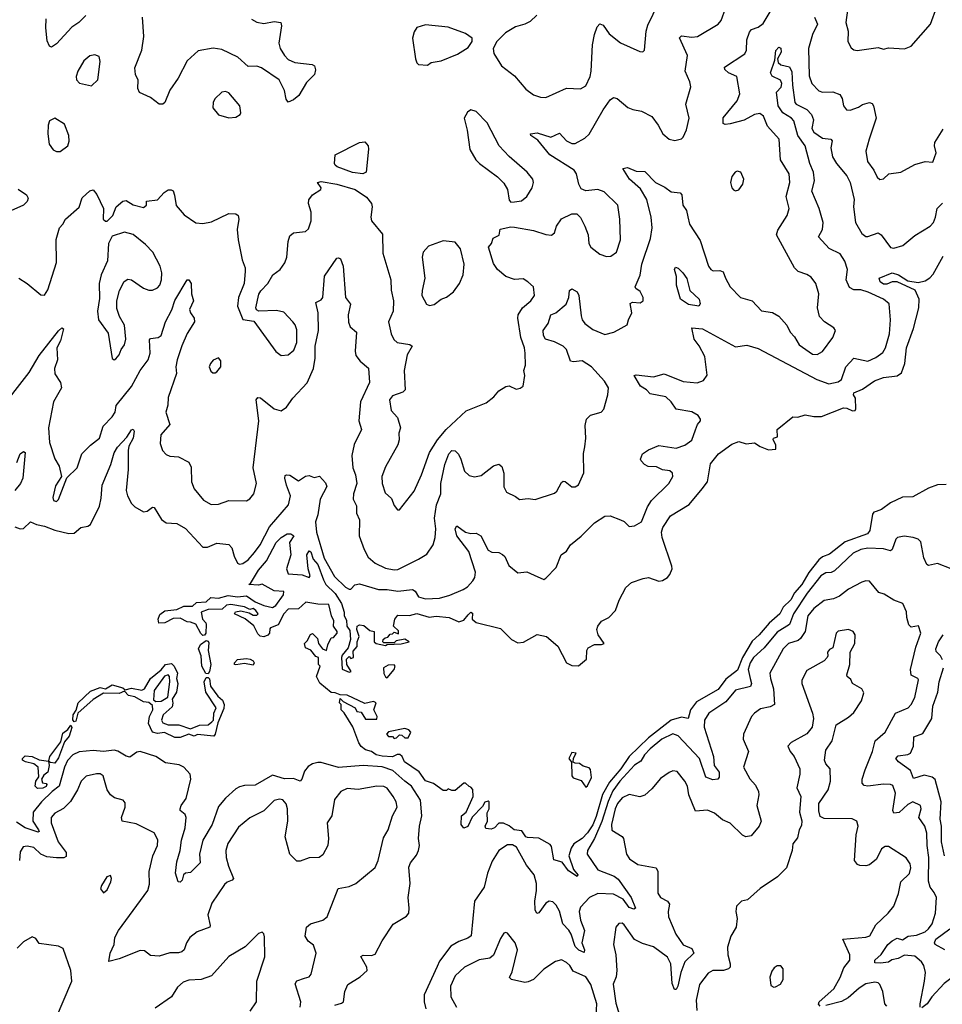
# Model space of a CAD drawing. Extents: x 1771496 to 1971148, y 471553 to 643630.
# Tile 418 of 656: x 1858573 to 1863873, y 587741 to 593401. Entities that reach past the tile are written whole.
import ezdxf

# ---------------------------------------------------------------- set-up
doc = ezdxf.new("R2010")
doc.units = 0

msp = doc.modelspace()

# ---------------------------------------------------------------- linework, layer by layer
at = {"layer": '0CON10XD'}
for points in [[(1861595, 592954.2), (1861715, 593006.7), (1861795, 593004.3), (1861825, 593021.2), (1861849.5, 593075), (1861856.5, 593105), (1861864.3, 593255.7), (1861874.4, 593315.6), (1861890.5, 593359.5), (1861905, 593376.7), (1861925, 593368.8), (1861959.3, 593319.3), (1862025, 593267.5), (1862135, 593218.8), (1862153, 593217), (1862162.5, 593225), (1862171.9, 593335), (1862180.9, 593369.1), (1862243.5, 593495)], [(1860755, 590583.3), (1860838.3, 590691.7), (1860881.5, 590785), (1860927.1, 590912.9), (1860973.9, 590986.1), (1861023.8, 591046.2), (1861138.1, 591151.9), (1861252.3, 591197.7), (1861297.7, 591232.3), (1861325, 591267.5), (1861365, 591293.3), (1861385, 591296.2), (1861425, 591276.7), (1861448, 591282), (1861466, 591294), (1861474.2, 591355), (1861470, 591385), (1861478, 591415), (1861476.4, 591485), (1861472.5, 591515), (1861451.2, 591575), (1861434, 591686), (1861437.3, 591705), (1861461.8, 591745), (1861510, 591785), (1861531.1, 591815), (1861525.5, 591865), (1861492.5, 591895), (1861465, 591911.1), (1861415, 591906.9), (1861365, 591925.6), (1861317.5, 591965), (1861295, 592000), (1861266, 592094), (1861283.3, 592115), (1861292.5, 592145), (1861328.3, 592161.7), (1861333.6, 592196.4), (1861395, 592210), (1861415, 592208), (1861525, 592188.8), (1861595, 592166.2), (1861628.2, 592161.8), (1861644.5, 592175), (1861656.9, 592215), (1861685, 592257.1), (1861745, 592284.4), (1861774.3, 592284.3), (1861794.4, 592264.4), (1861820.6, 592215), (1861839.4, 592165), (1861843.3, 592115), (1861855, 592094), (1861905, 592052.9), (1861945, 592039.5), (1861969.3, 592040.7), (1862001.9, 592065), (1862024.4, 592135), (1862021.4, 592255), (1862010, 592335), (1861931.7, 592411.7), (1861895, 592424), (1861825, 592416.7), (1861799.5, 592429.5), (1861785.6, 592455.6), (1861771.5, 592515), (1861757.9, 592535), (1861618.7, 592625), (1861548.8, 592708.8), (1861509.2, 592735), (1861506.7, 592745), (1861545, 592749.6), (1861625, 592725.4), (1861675, 592748.1), (1861715, 592703.6), (1861745, 592689.5), (1861765, 592689.5), (1861819.4, 592720.6), (1861845, 592742.5), (1861925, 592883.3), (1861965, 592940.8), (1861985, 592954), (1862005, 592948), (1862066.4, 592896.4), (1862095, 592884), (1862145, 592874.2), (1862205, 592844.2), (1862241.4, 592795), (1862268, 592745), (1862305, 592713.8), (1862336.2, 592706.2), (1862374.4, 592715.6), (1862385, 592726.2), (1862403, 592767), (1862419.5, 592835), (1862400.6, 592915), (1862428.5, 593015), (1862422.8, 593042.8), (1862396.4, 593105), (1862410, 593195), (1862363.6, 593296.4), (1862375, 593308.1), (1862435, 593299.5), (1862466.2, 593303.8), (1862585.8, 593374.2), (1862603, 593397), (1862627.5, 593465)], [(1862011.7, 591618.3), (1862063.8, 591646.2), (1862070, 591675), (1862089.2, 591715), (1862080.2, 591769.8), (1862093.6, 591776.4), (1862137.1, 591772.9), (1862155.7, 591785), (1862155.5, 591805), (1862137.6, 591837.6), (1862112, 591855), (1862108.8, 591865), (1862138.2, 591931.8), (1862147.3, 591995), (1862197.7, 592142.3), (1862206.4, 592205), (1862201.6, 592265), (1862176.5, 592366.5), (1862139.2, 592429.2), (1862076.2, 592485), (1862037.5, 592545), (1862065, 592551.1), (1862115, 592530.5), (1862165, 592529.2), (1862225.3, 592465.3), (1862279, 592439), (1862315, 592411.9), (1862368, 592405), (1862376.9, 592395), (1862382.2, 592335), (1862403.6, 592303.6), (1862412.3, 592267.7), (1862420.6, 592225), (1862482, 592132), (1862530, 591985), (1862542.9, 591965), (1862557.3, 591957.3), (1862595, 591958.9), (1862615, 591952.2), (1862627.1, 591915), (1862655.4, 591865.4), (1862714, 591805), (1862781.2, 591785), (1862835, 591728), (1862897, 591717), (1862935, 591696.2), (1862980, 591645), (1863000, 591605), (1863025, 591577.5), (1863051.8, 591531.8), (1863128.3, 591478.3), (1863155, 591475.6), (1863186, 591494), (1863244.3, 591575), (1863260, 591615), (1863250.6, 591630.6), (1863195.7, 591665), (1863167.8, 591695), (1863155.6, 591745), (1863164.5, 591825), (1863146.7, 591885), (1863120.4, 591920.4), (1863095, 591935.8), (1863045, 591953.3), (1863025, 591973.8), (1862920, 592165), (1862928.1, 592191.9), (1862981.9, 592275), (1862994.5, 592315.5), (1862977.3, 592385), (1862996.8, 592465), (1862994.5, 592515), (1862944.4, 592595), (1862936.9, 592715), (1862869.7, 592789.7), (1862846.7, 592846.7), (1862825, 592862.2), (1862795, 592856.4), (1862736, 592824), (1862655, 592801.5), (1862625, 592798), (1862613.8, 592805), (1862615, 592836.2), (1862695, 592934.4), (1862710.5, 592975), (1862692.9, 593075), (1862644.5, 593095), (1862624.6, 593115), (1862622.6, 593127.4), (1862738.1, 593205), (1862748.5, 593225), (1862750.8, 593285), (1862765, 593330), (1862776.4, 593343.6), (1862815, 593358.1), (1862845, 593378.1), (1862890.8, 593455)], [(1863328.5, 593455), (1863320, 593385), (1863333.3, 593335), (1863330.8, 593275), (1863349.1, 593239.1), (1863365, 593227.5), (1863385, 593223.1), (1863505, 593240.6), (1863535, 593232), (1863565, 593238.6), (1863657, 593233), (1863695, 593248), (1863805.4, 593374.6), (1863841.3, 593475)], [(1858952.9, 593425), (1858912.5, 593385), (1858872.6, 593357.4), (1858785, 593262), (1858755, 593243.8), (1858745, 593248.8), (1858730.2, 593280.2), (1858723.1, 593353.1), (1858725.4, 593405)], [(1859904.7, 593404.7), (1859935, 593386.4), (1859975, 593378.6), (1860035, 593390), (1860073.8, 593385), (1860077.5, 593365), (1860060.9, 593265), (1860068.5, 593235), (1860095, 593194.4), (1860115, 593172.1), (1860153.3, 593155), (1860253.9, 593143.9), (1860266.2, 593135), (1860272.3, 593112.3), (1860267.1, 593085), (1860221.1, 593038.9), (1860175.7, 592965), (1860145, 592940), (1860115, 592926.7), (1860104.4, 592944.4), (1860094.3, 592994.3), (1860063.3, 593055), (1859962, 593125), (1859935, 593134.5), (1859885, 593130.9), (1859826.1, 593186.1), (1859735, 593228.9), (1859685, 593236.2), (1859598.3, 593221.7), (1859535.8, 593165), (1859484.2, 593065), (1859434.5, 592995.5), (1859406, 592925), (1859395, 592916.2), (1859375, 592916.2), (1859325, 592954), (1859261.7, 592981.7), (1859251.2, 593005), (1859253.6, 593053.6), (1859238, 593085), (1859234.2, 593125), (1859274.4, 593225.6), (1859286.4, 593305), (1859277.5, 593415)], [(1861543.8, 593426.2), (1861505, 593390.8), (1861475, 593374.3), (1861421.1, 593358.9), (1861363.8, 593326.2), (1861314, 593275), (1861293.3, 593235), (1861296.4, 593206.4), (1861341.2, 593135), (1861415, 593077.5), (1861480.9, 593000.9), (1861525, 592969.4), (1861565, 592955.8), (1861595, 592954.2)], [(1863138.5, 593415), (1863157.3, 593375), (1863126.8, 593315), (1863104.6, 593235.4), (1863108, 593078), (1863124.4, 593035), (1863165, 592992.5), (1863185, 592984.2), (1863245, 592987.1), (1863285, 592970), (1863297.3, 592947.3), (1863305.7, 592905), (1863322.5, 592882.5), (1863345, 592880), (1863392.7, 592897.3), (1863415, 592912.5), (1863455, 592924), (1863470, 592920), (1863478.6, 592905), (1863493.3, 592835), (1863453.5, 592715), (1863434.5, 592645), (1863443.1, 592585), (1863480.8, 592535), (1863500, 592495), (1863515, 592481.9), (1863535, 592485.7), (1863566.2, 592515), (1863635, 592524.2), (1863715, 592568.2), (1863775, 592585.7), (1863818.8, 592581.2), (1863838, 592635), (1863829.2, 592675), (1863831.4, 592695), (1863877.6, 592772.4)], [(1860915, 593138.8), (1860937.5, 593155), (1860995, 593164.6), (1861088.2, 593201.8), (1861148.7, 593241.3), (1861172.9, 593275), (1861172.5, 593295), (1861135, 593322.2), (1861035, 593357.8), (1860905, 593371.4), (1860855, 593356), (1860838.3, 593331.7), (1860830, 593295), (1860847.5, 593175), (1860855, 593153.3), (1860865, 593143.8), (1860915, 593138.8)], [(1858545, 590485.4), (1858575, 590473.9), (1858595, 590476.5), (1858635, 590514.6), (1858668.7, 590498.7), (1858715, 590489.5), (1858775, 590466.9), (1858855, 590447.1), (1858885, 590450), (1858925, 590482.9), (1858965, 590490), (1858979.8, 590500.2), (1859030.6, 590605), (1859040.2, 590649.8), (1859046.3, 590725), (1859096.2, 590845), (1859115, 590911.4), (1859135, 590943.1), (1859188.5, 591001.5), (1859215, 591043.3), (1859225, 591047.5), (1859231.2, 591035), (1859225.5, 590995), (1859200.6, 590949.4), (1859195.4, 590925), (1859195.3, 590815), (1859185.4, 590695), (1859192.9, 590665), (1859215, 590620.6), (1859235, 590601.4), (1859285, 590571.2), (1859305, 590576), (1859335, 590598.8), (1859345, 590596.7), (1859387.6, 590527.6), (1859415, 590508), (1859475, 590504.4), (1859525, 590475.6), (1859625, 590368.1), (1859651.7, 590368.3), (1859705, 590391.9), (1859775, 590384.2), (1859792.5, 590365), (1859805, 590316.7), (1859825, 590276.2), (1859835, 590270.6), (1859855, 590274.5), (1859885, 590297.1), (1859922.1, 590337.9), (1859955, 590382.3), (1860009, 590485), (1860116.9, 590613.1), (1860129.2, 590665), (1860106.5, 590725), (1860096.2, 590765), (1860098.9, 590781.1), (1860105, 590785.5), (1860125, 590782.1), (1860175, 590750), (1860215, 590777.8), (1860235, 590780), (1860265, 590770), (1860295, 590777.5), (1860329.2, 590739.2), (1860336.9, 590716.9), (1860298.5, 590645), (1860285.5, 590555), (1860272.2, 590515), (1860278.5, 590455), (1860321.5, 590305), (1860381.3, 590201.3), (1860445, 590138.8), (1860465, 590126.9), (1860475, 590127.5), (1860497.9, 590152.1), (1860525, 590158.9), (1860635, 590125.2), (1860685, 590124.8), (1860745, 590115.2), (1860828.8, 590125), (1860845, 590115.5), (1860865, 590083.6), (1860905, 590071.6), (1860985.4, 590075.4), (1861045, 590092.7), (1861121.1, 590125), (1861145, 590140.9), (1861176.2, 590175), (1861186.9, 590195), (1861191.6, 590225), (1861152.8, 590345), (1861083.6, 590435), (1861073.8, 590475), (1861085, 590490.8), (1861134.3, 590454.3), (1861165, 590447.3), (1861195, 590450.4), (1861222.9, 590435), (1861265, 590352.5), (1861285, 590340.9), (1861325, 590337.5), (1861347.6, 590327.6), (1861359.5, 590315), (1861383.6, 590263.6), (1861435, 590222), (1861486.7, 590226.7), (1861528.8, 590208.8), (1861585, 590183.3), (1861595, 590190), (1861655, 590252.5), (1861684.3, 590325.7), (1861714.4, 590345.6), (1861737.4, 590382.6), (1861797.8, 590432.2), (1861875, 590508), (1861935, 590547.5), (1861965, 590550), (1862025, 590525.8), (1862045, 590515.7), (1862075, 590487.1), (1862105, 590490.8), (1862145, 590514), (1862179.7, 590600.2), (1862202.5, 590637.5), (1862303.1, 590735), (1862326.1, 590776.1), (1862323.3, 590795), (1862307.3, 590807.3), (1862265, 590812.9), (1862230.9, 590830.9), (1862183, 590833), (1862162.5, 590845), (1862142.5, 590865), (1862140, 590875), (1862151.2, 590905), (1862185, 590928), (1862245, 590953.8), (1862345, 590937.8), (1862395, 590956.2), (1862435.3, 590984.7), (1862455, 591042.5), (1862466.3, 591073.6), (1862484.4, 591095), (1862484.4, 591105), (1862470.6, 591125), (1862435, 591147.8), (1862345, 591161.4), (1862315.4, 591205), (1862285, 591232.7), (1862195, 591250), (1862173.4, 591273.4), (1862140, 591295), (1862103.6, 591356.4), (1862115, 591360), (1862215, 591347.3), (1862275, 591364.4), (1862385, 591320.4), (1862465, 591314.5), (1862502.3, 591327.7), (1862523, 591357), (1862509.3, 591465), (1862476.9, 591526.9), (1862447.7, 591565), (1862435, 591629.2), (1862495, 591623), (1862685, 591520), (1862750.6, 591530.6), (1862815, 591510), (1863153, 591333), (1863221.6, 591308.4), (1863275, 591320), (1863295, 591333.5), (1863320, 591405), (1863364.7, 591455.3), (1863445, 591437.5), (1863491.2, 591458.8), (1863532.4, 591487.6), (1863547.5, 591515), (1863570, 591595), (1863576.2, 591675), (1863567.3, 591767.3), (1863535.8, 591795), (1863447.5, 591835), (1863405, 591848.4), (1863365, 591847.2), (1863340.9, 591860.9), (1863322, 591905), (1863328.9, 591965), (1863313.6, 592013.6), (1863287.5, 592055), (1863223.8, 592085), (1863161.9, 592151.9), (1863184.7, 592195), (1863189.7, 592235), (1863166.6, 592315), (1863123.2, 592415), (1863139.3, 592475), (1863134.3, 592525), (1863112, 592575), (1863085.3, 592675), (1863043.9, 592735), (1863019.9, 592819.9), (1863007.8, 592835), (1862957.8, 592865), (1862930.5, 592905), (1862921.4, 592985), (1862947.8, 593012.2), (1862950.8, 593035), (1862944, 593054), (1862895.4, 593075.4), (1862886.4, 593095), (1862910.9, 593169.1), (1862916.3, 593223.7), (1862935, 593243.3), (1862945, 593237.5), (1862948.1, 593215), (1862927.1, 593175), (1862930, 593155), (1862945, 593141.9), (1862995, 593130.4), (1863009.6, 593100.4), (1863011.9, 593025), (1863025.4, 592925), (1863034.8, 592914.8), (1863095, 592884.4), (1863122.8, 592855), (1863132.9, 592825), (1863123.8, 592775), (1863134.4, 592755), (1863185, 592719.2), (1863233.9, 592713.9), (1863241.2, 592705), (1863233.5, 592665), (1863243.2, 592613.2), (1863265.4, 592575), (1863324.1, 592504.1), (1863343.4, 592465), (1863366.5, 592366.5), (1863364.1, 592325), (1863373.9, 592235), (1863411.7, 592171.7), (1863435, 592155.6), (1863445, 592155.6), (1863505, 592175.6), (1863521.4, 592165), (1863575, 592092), (1863595, 592087.5), (1863647, 592103), (1863715, 592160.8), (1863804.2, 592215), (1863821.9, 592235), (1863834.6, 592265.4), (1863843.1, 592315), (1863875, 592346.5)], [(1858985, 593021.2), (1859021.2, 593055), (1859035, 593160), (1859028.8, 593188.8), (1859005, 593199.4), (1858975, 593193.1), (1858940.8, 593165), (1858907.5, 593105), (1858898, 593075), (1858900, 593055), (1858915.9, 593035.9), (1858985, 593021.2)], [(1859775, 592835.8), (1859815, 592841.4), (1859838.8, 592855), (1859844.1, 592865.9), (1859837.1, 592905), (1859775, 592980.8), (1859755, 592988), (1859735, 592984), (1859694.4, 592945.6), (1859683.9, 592923.9), (1859682, 592895), (1859715, 592854.3), (1859775, 592835.8)], [(1861395, 592352), (1861415, 592354), (1861455, 592358.8), (1861485.6, 592384.4), (1861517.5, 592435), (1861524.2, 592465), (1861520, 592485), (1861488.8, 592525), (1861385, 592614.2), (1861326.9, 592675), (1861258.6, 592808.6), (1861195, 592873.3), (1861165, 592882.5), (1861145, 592870), (1861126.7, 592835), (1861143.3, 592765), (1861158.8, 592655), (1861194.4, 592595), (1861214.2, 592575), (1861317.1, 592497.1), (1861355, 592461.2), (1861375.6, 592425), (1861385, 592363.3), (1861395, 592352)], [(1858805, 592642.5), (1858849.2, 592675), (1858856.8, 592703.2), (1858855.6, 592735), (1858830.3, 592800.3), (1858775, 592834.2), (1858745, 592818.8), (1858735.7, 592795), (1858734.4, 592745), (1858742.9, 592685), (1858765, 592652), (1858785, 592642.9), (1858805, 592642.5)], [(1860545, 592514.3), (1860485, 592522.6), (1860396.9, 592555), (1860384.4, 592565), (1860381.9, 592575), (1860385.8, 592624.2), (1860525, 592695.6), (1860555, 592698.8), (1860574, 592675), (1860576.8, 592656.8), (1860562.9, 592525), (1860545, 592514.3)], [(1862685, 592418), (1862705, 592422), (1862726.9, 592455), (1862732.9, 592485), (1862715, 592523.8), (1862695, 592530), (1862683.8, 592525), (1862665, 592500), (1862657.5, 592465), (1862664.2, 592435), (1862673.4, 592423.4), (1862685, 592418)], [(1858565, 592426), (1858611.2, 592395), (1858621.2, 592375), (1858616.2, 592355), (1858595, 592334), (1858505, 592294.3)], [(1858567.5, 591915), (1858615, 591884), (1858695, 591820), (1858715, 591816.7), (1858735, 591847.5), (1858783.6, 592005), (1858783.2, 592136.8), (1858800.8, 592205), (1858820, 592225), (1858836, 592255), (1858915, 592323.3), (1858932.7, 592377.3), (1858975, 592416.7), (1858995, 592422.5), (1859015.7, 592395.7), (1859054, 592315), (1859053.3, 592255), (1859065, 592243.3), (1859075, 592242.5), (1859107.5, 592275), (1859127.5, 592325), (1859165, 592358), (1859185, 592361.2), (1859225, 592336.7), (1859285, 592322), (1859301.2, 592335), (1859302, 592358), (1859363.8, 592366.2), (1859402.4, 592407.6), (1859425, 592422), (1859443.6, 592423.6), (1859455, 592417.5), (1859462, 592392), (1859472.7, 592332.7), (1859518.3, 592278.3), (1859585, 592233.3), (1859625, 592230), (1859675, 592238), (1859775, 592287.5), (1859815, 592285.8), (1859828.8, 592275), (1859832.5, 592255), (1859822.5, 592195), (1859827.5, 592135), (1859850.3, 592020.3), (1859868, 591975), (1859868, 591955), (1859862, 591885), (1859830.8, 591805), (1859824.2, 591755), (1859855, 591677.5), (1859917.7, 591667.7), (1860045, 591494), (1860075, 591471.4), (1860115.5, 591474.5), (1860148.6, 591501.4), (1860164.5, 591545), (1860165, 591617.5), (1860156.2, 591646.2), (1860142.9, 591665), (1860089.8, 591719.8), (1860048.9, 591728.9), (1859946.4, 591726.4), (1859933.6, 591733.6), (1859930, 591745), (1859947.3, 591822.7), (1859957.9, 591842.1), (1859998, 591885), (1860028, 591935), (1860068.6, 591965), (1860096.6, 592003.4), (1860107.9, 592035), (1860114.5, 592125), (1860125, 592158), (1860145, 592175.7), (1860215, 592183.8), (1860231.2, 592198.8), (1860247.8, 592245), (1860246.7, 592295), (1860231.9, 592345), (1860234.4, 592365), (1860254.2, 592395), (1860302.5, 592425), (1860304.3, 592435), (1860284.2, 592465), (1860305, 592471.2), (1860395.3, 592454.7), (1860500, 592425), (1860565, 592380.6), (1860594.2, 592345), (1860598.6, 592325), (1860590.6, 592265), (1860594.3, 592245), (1860658.2, 592168.2), (1860658.5, 592058.5), (1860705.4, 591905), (1860706.8, 591846.8)], [(1859115, 591446.7), (1859125, 591451.2), (1859145, 591473.8), (1859155.4, 591504.6), (1859175, 591531.2), (1859182.5, 591565), (1859175.7, 591645), (1859145.7, 591695.7), (1859131.2, 591741.2), (1859130.8, 591785), (1859146.5, 591845), (1859173.9, 591896.1), (1859195, 591910), (1859215, 591905.7), (1859285, 591857.5), (1859315, 591845.8), (1859335, 591845.8), (1859365, 591859.2), (1859377.8, 591875), (1859388.5, 591905), (1859389.4, 591945), (1859380.6, 591985), (1859337.3, 592065), (1859295, 592108.9), (1859225, 592165.6), (1859175, 592178.8), (1859104.2, 592155.8), (1859082.5, 592115), (1859077.5, 592015), (1859041.1, 591935), (1859029.4, 591885), (1859032.3, 591797.7), (1859020.6, 591725), (1859026, 591676), (1859080.7, 591599.3), (1859104.2, 591454.2), (1859115, 591446.7)], [(1860927.7, 591757.7), (1860955, 591762.9), (1860995, 591794.4), (1861025, 591805.8), (1861065, 591836.2), (1861099.2, 591885), (1861120, 591935), (1861126.2, 591995), (1861106.1, 592083.9), (1861075, 592121.2), (1861005, 592128.8), (1860921.7, 592098.3), (1860890.8, 592065), (1860885.8, 592035), (1860901.4, 591915), (1860884.3, 591845), (1860882.9, 591815), (1860910, 591765), (1860927.7, 591757.7)], [(1858445, 591141.2), (1858627.2, 591372.8), (1858685, 591470.8), (1858795, 591612.9), (1858815, 591628.8), (1858823.8, 591623.8), (1858807.1, 591555), (1858785.3, 591514.7), (1858790, 591445), (1858772.7, 591395), (1858775.6, 591365), (1858808.1, 591315), (1858813.5, 591285), (1858766.5, 591203.5), (1858738.4, 591055), (1858745, 590970), (1858775, 590877.5), (1858800, 590835), (1858812.5, 590775), (1858778.3, 590721.7), (1858764.2, 590655), (1858767.7, 590637.7), (1858785, 590632), (1858796.2, 590643.8), (1858843.3, 590766.7), (1858903.8, 590825), (1858930, 590905), (1858979.2, 590955), (1859032, 590995), (1859052.7, 591065), (1859105, 591117.5), (1859120.5, 591145), (1859127.5, 591182.5), (1859215, 591292.1), (1859265.8, 591385), (1859310.9, 591445), (1859322.5, 591485), (1859318.7, 591561.3), (1859325, 591567.8), (1859368, 591575), (1859385, 591585.7), (1859411.1, 591665), (1859447.3, 591732.7), (1859465, 591786.7), (1859535, 591906.2), (1859545, 591906.2), (1859558.6, 591885), (1859559.6, 591825), (1859570.5, 591785), (1859549.1, 591735), (1859554.5, 591715), (1859574.4, 591685), (1859578.1, 591665), (1859535, 591597.1), (1859505, 591526.9), (1859477.3, 591445), (1859470.7, 591405), (1859472.9, 591367.1), (1859425, 591228.8), (1859424.6, 591185), (1859412, 591145), (1859435.4, 591075), (1859384.3, 591015), (1859379.2, 590965), (1859394, 590925), (1859415, 590902), (1859435, 590892.5), (1859485, 590888), (1859545, 590858), (1859558.3, 590828.3), (1859559.4, 590745), (1859574.3, 590705), (1859629.2, 590639.2), (1859673.8, 590613.8), (1859715, 590615.5), (1859775, 590637.8), (1859875, 590636), (1859895, 590646), (1859918.1, 590675), (1859932.9, 590735), (1859913.8, 590825), (1859945.9, 591095.9), (1859930.8, 591215), (1859940.5, 591229.5), (1859956.8, 591226.8), (1860035, 591163.8), (1860075, 591153.3), (1860105, 591173.3), (1860142.5, 591225), (1860225, 591313.1), (1860260.8, 591395), (1860269.8, 591455), (1860270.6, 591525), (1860290, 591615), (1860286.8, 591716.8), (1860274.4, 591775.6), (1860305, 591790), (1860314.4, 591805), (1860323.8, 591926.2), (1860395, 592030), (1860405, 592032.5), (1860416.1, 592026.1), (1860430.6, 591985), (1860443.9, 591805), (1860472.5, 591765), (1860460.5, 591705), (1860462, 591662), (1860470.8, 591635), (1860508.6, 591605), (1860500.6, 591495), (1860505, 591470), (1860528.7, 591438.7), (1860577.1, 591397.1), (1860581.9, 591315), (1860530, 591205), (1860521.2, 591095), (1860537.5, 591045), (1860495, 590960), (1860480.4, 590895), (1860486.1, 590825), (1860501.9, 590785), (1860509.7, 590735), (1860490.5, 590675), (1860489.4, 590645), (1860507.2, 590607.2), (1860508.6, 590565), (1860525.5, 590525.5), (1860522.7, 590435), (1860551.2, 590355), (1860575, 590312.2), (1860615, 590277.1), (1860675, 590249.2), (1860725, 590239.2), (1860745, 590240.8), (1860865, 590299.5), (1860911.5, 590328.5), (1860947.7, 590382.3), (1860960, 590425), (1860963.9, 590475), (1860956.9, 590535), (1860967, 590613), (1860993.2, 590675), (1860992.4, 590735), (1861015.3, 590845), (1861038.2, 590905), (1861055, 590924.4), (1861075, 590922.5), (1861093, 590903), (1861107.8, 590875), (1861128.1, 590805), (1861155, 590780.6), (1861185, 590773.3), (1861225, 590781.2), (1861295, 590835.6), (1861325, 590845.8), (1861342.4, 590832.4), (1861354.4, 590795), (1861354.4, 590715), (1861368.8, 590685), (1861421.2, 590661.2), (1861445, 590643.3), (1861495, 590649.2), (1861535, 590642.9), (1861645, 590679.2), (1861658.9, 590691.1), (1861685, 590740.8), (1861695, 590749.2), (1861707.2, 590747.2), (1861745, 590716.2), (1861765, 590716.2), (1861782.7, 590727.3), (1861814.5, 590795.5), (1861812.2, 590907.8), (1861819.2, 590945), (1861824.6, 590995), (1861821.4, 591068.6), (1861830, 591105), (1861851.8, 591128.2), (1861913.3, 591145), (1861928.7, 591161.3), (1861951.9, 591245), (1861955.6, 591285), (1861933.5, 591323.5), (1861858.2, 591405), (1861805, 591440.4), (1861754.3, 591434.3), (1861737.8, 591437.8), (1861714.6, 591504.6), (1861695.6, 591525), (1861645, 591549.2), (1861593.8, 591563.8), (1861582.5, 591585), (1861581.1, 591615), (1861610, 591655), (1861625, 591704), (1861653.8, 591715), (1861713.1, 591765), (1861728.6, 591805), (1861731.2, 591845), (1861745, 591853.8), (1861775, 591835.8), (1861785, 591816.2), (1861798, 591698), (1861805.3, 591675.3), (1861820.5, 591655), (1861865, 591620.4), (1861935, 591590.5), (1861985.5, 591604.5), (1862011.7, 591618.3)], [(1863895, 590730), (1863845, 590726.7), (1863795, 590708.8), (1863705, 590657.5), (1863645, 590655.8), (1863575, 590622.9), (1863525, 590584.7), (1863493.4, 590573.4), (1863480.4, 590569.6), (1863472.2, 590557.8), (1863456.9, 590465), (1863444.3, 590445), (1863315, 590400), (1863225, 590328.8), (1863185, 590313.5), (1863163.2, 590296.8), (1863106.6, 590223.4), (1863066.2, 590155), (1863024.2, 590105.8), (1863003.8, 590066.2), (1862958.3, 590025), (1862939.1, 589985), (1862877.8, 589932.2), (1862822.2, 589865), (1862780.5, 589829.5), (1862725.1, 589735), (1862697.5, 589662.5), (1862630.5, 589609.5), (1862585, 589551.5), (1862460.3, 589479.7), (1862427.4, 589435), (1862420, 589405), (1862413.3, 589385), (1862375, 589391.1), (1862315, 589374.8), (1862185, 589272.7), (1862073.8, 589166.2), (1862026.5, 589095), (1861962.3, 589017.7), (1861921.9, 588948.1), (1861885, 588821.1), (1861865, 588773.2), (1861835, 588726.4), (1861805.3, 588695), (1861756.2, 588663.8), (1861740.5, 588639.5), (1861728.2, 588595), (1861755.4, 588515.4), (1861780, 588485), (1861775, 588476.7), (1861725, 588508.1), (1861689.2, 588559.1), (1861641.5, 588571.5), (1861627.6, 588647.6), (1861619.8, 588659.8), (1861555, 588696.2), (1861490.5, 588700.5), (1861480, 588705), (1861458.3, 588738.3), (1861413.3, 588745), (1861385, 588767.5), (1861351.7, 588781.7), (1861325, 588782.5), (1861300, 588755), (1861281.7, 588748.3), (1861251.7, 588751.7), (1861247.5, 588765), (1861260, 588795), (1861258.3, 588841.7), (1861270, 588865), (1861270, 588905), (1861265, 588910), (1861245, 588902.5), (1861231.8, 588878.2), (1861173.1, 588816.9), (1861147, 588763), (1861124.6, 588754.6), (1861110, 588775), (1861112, 588825), (1861137.5, 588845), (1861177.5, 588935), (1861176.4, 588976.4), (1861165, 588990), (1861155, 588992.5), (1861135, 589012.5), (1861125, 589012.5), (1861075, 588970), (1861055, 588970), (1861035, 588980), (1861025, 588970), (1861005, 588970), (1860951.2, 589011.2), (1860905, 589026.7), (1860868, 589078), (1860783.8, 589135), (1860770, 589165), (1860756.4, 589176.4), (1860741.9, 589178.1), (1860715.5, 589164.5), (1860655, 589167.1), (1860620, 589175), (1860595, 589193.8), (1860560, 589205), (1860535, 589223.8), (1860522, 589245), (1860485.9, 589335.9), (1860436.1, 589416.1), (1860420, 589435), (1860420, 589465), (1860410, 589475), (1860415, 589500), (1860431.7, 589481.7), (1860500, 589445), (1860510, 589425), (1860535, 589420), (1860560.3, 589380.3), (1860625, 589380), (1860627.5, 589395), (1860607.5, 589435), (1860621.2, 589475), (1860605, 589482.5), (1860555, 589470), (1860455, 589517.5), (1860415, 589520), (1860385, 589532.5), (1860363, 589533), (1860297, 589587), (1860277.5, 589625), (1860300, 589685), (1860290, 589695), (1860290, 589735), (1860275, 589740), (1860245, 589776.7), (1860215, 589790), (1860210, 589815), (1860225, 589830), (1860243.9, 589866.1), (1860255, 589872.5), (1860283.3, 589845), (1860290, 589815), (1860312.5, 589785), (1860336.2, 589775), (1860343, 589807), (1860363, 589847), (1860375, 589850), (1860396, 589875), (1860396, 589885), (1860375.7, 589915.7), (1860376.9, 589945), (1860363.5, 589973.5), (1860349.5, 590039.5), (1860285, 590041.2), (1860217.3, 590052.7), (1860175, 590014.3), (1860115, 590012.5), (1860090.4, 589985), (1860057.6, 589922.4), (1860014.3, 589905.7), (1860010.8, 589899.2), (1860008.6, 589875), (1859997.7, 589862.3), (1859975, 589853.1), (1859955, 589856.9), (1859940.4, 589870.4), (1859917.3, 589917.3), (1859867.8, 589957.8), (1859807.5, 589985), (1859812.3, 589997.7), (1859843.9, 590003.9), (1859891.7, 589991.7), (1859915, 589977.5), (1859935, 589977.5), (1859942.5, 589985), (1859928.8, 590005), (1859915, 590016), (1859895, 590010), (1859865, 590025.3), (1859785, 590039.1), (1859761.2, 590035), (1859736.4, 590013.6), (1859655, 590011.2), (1859616.2, 589995), (1859622.9, 589955), (1859642.7, 589935), (1859644.6, 589925), (1859642.1, 589875), (1859635, 589863.3), (1859625, 589862.2), (1859613.3, 589873.3), (1859585, 589925.6), (1859555, 589938.6), (1859535, 589939.2), (1859495, 589961.4), (1859455, 589959.2), (1859406.4, 589933.6), (1859371.7, 589931.7), (1859369.2, 589955), (1859378.7, 589981.3), (1859406.3, 590003.7), (1859475, 590010), (1859515, 590030.5), (1859565, 590030), (1859588.2, 590051.8), (1859643.3, 590055), (1859671.1, 590078.9), (1859715.9, 590075.9), (1859770.4, 590090.4), (1859825, 590084.4), (1859875, 590089.1), (1859925, 590054.4), (1859975, 590033.6), (1860025, 590021.9), (1860045, 590034.4), (1860088.1, 590095), (1860090, 590115), (1860035, 590118.1), (1859965, 590156.2), (1859945, 590151.2), (1859890, 590155), (1859899.3, 590160.7), (1859945, 590236.9), (1859990.3, 590289.7), (1860045.5, 590395), (1860075.7, 590425), (1860110, 590445), (1860130, 590445), (1860147.5, 590435), (1860123.3, 590395), (1860130, 590325), (1860105.7, 590245), (1860115.7, 590215.7), (1860195, 590210.6), (1860236.7, 590195), (1860242, 590205), (1860230, 590245), (1860223.3, 590325), (1860235, 590347.5), (1860245, 590342.5), (1860259.1, 590299.1), (1860285, 590270), (1860318.3, 590181.7), (1860331.1, 590155), (1860385, 590103.5), (1860421, 590045), (1860437.5, 589995), (1860437.5, 589975), (1860450.3, 589950.3), (1860452.2, 589915), (1860469.7, 589889.7), (1860472.5, 589837.5), (1860460, 589790), (1860425, 589748.8), (1860420.8, 589735), (1860425, 589667.5), (1860465, 589650), (1860477.5, 589655), (1860452.5, 589695), (1860450, 589725), (1860465, 589740), (1860475, 589730), (1860490, 589735), (1860488.3, 589771.7), (1860511.7, 589798.3), (1860512.5, 589825), (1860522.5, 589855), (1860510, 589895), (1860512.5, 589915), (1860525, 589922.5), (1860549.5, 589919.5), (1860585, 589890), (1860610, 589885), (1860610, 589825), (1860620, 589815), (1860675, 589804), (1860685, 589810), (1860763.8, 589813.8), (1860810, 589825), (1860785, 589840), (1860735, 589830), (1860725, 589820), (1860665, 589820), (1860660, 589825), (1860661.7, 589838.3), (1860671.7, 589848.3), (1860688.3, 589851.7), (1860701.7, 589868.3), (1860715, 589870), (1860725, 589880), (1860748.3, 589871.7), (1860748.3, 589888.3), (1860720, 589915), (1860727.5, 589955), (1860745, 589977.5), (1860813, 589977), (1860855, 589987.5), (1860925, 589967.5), (1860965, 589971.9), (1861040, 589965), (1861095, 589940.8), (1861125, 589950), (1861149.8, 589980.2), (1861165, 589995.8), (1861175, 589990), (1861172.5, 589955), (1861195.6, 589935.6), (1861335, 589901.8), (1861398, 589838), (1861435, 589819.6), (1861467.5, 589822.5), (1861545, 589866.9), (1861600, 589855), (1861665, 589800), (1861714.7, 589704.7), (1861745, 589688.9), (1861783, 589687), (1861828.6, 589725), (1861832, 589775), (1861838.8, 589791.2), (1861875, 589810), (1861915, 589808.8), (1861930, 589815), (1861895.9, 589865.9), (1861888, 589895), (1861894.4, 589915), (1861915, 589943.3), (1861957.5, 589965), (1861996.7, 590005), (1862016.1, 590063.9), (1862055, 590137.5), (1862087.5, 590165), (1862155, 590189.2), (1862186, 590194), (1862245, 590173.3), (1862265, 590177.5), (1862294.7, 590195.3), (1862308.7, 590211.3), (1862321.5, 590245), (1862319.8, 590259.8), (1862263.9, 590423.9), (1862260.8, 590455), (1862267.2, 590482.8), (1862311.1, 590548.9), (1862418.8, 590615), (1862494, 590705), (1862523.8, 590745), (1862541.2, 590848.8), (1862587.1, 590905), (1862665, 590961.2), (1862705, 590976.2), (1862747, 590963), (1862795, 590968), (1862826.9, 590946.9), (1862875, 590928.6), (1862917, 590933), (1862917.5, 590955), (1862901.7, 590988.3), (1862903.8, 590996.2), (1862926.2, 591003.8), (1862923.9, 591046.1), (1863015, 591117.5), (1863043, 591117), (1863085, 591128.8), (1863135, 591119.6), (1863179.7, 591120.2), (1863305, 591170), (1863325, 591168.1), (1863356.7, 591153.3), (1863372.5, 591155), (1863376, 591164), (1863375.6, 591225), (1863362.5, 591245), (1863365, 591256.9), (1863415, 591277.5), (1863484.8, 591325.2), (1863535, 591343.4), (1863615, 591353), (1863638.9, 591371.1), (1863657.6, 591425), (1863668.2, 591515), (1863708.2, 591625), (1863738.2, 591745), (1863740.5, 591795), (1863716.9, 591846.9), (1863615, 591894.2), (1863585, 591894.6), (1863555, 591881.1), (1863535, 591881.3), (1863516.7, 591895), (1863510.8, 591915), (1863584.6, 591945.4), (1863621.9, 591935), (1863675, 591900), (1863735, 591890.8), (1863775, 591899.4), (1863802.5, 591917.5), (1863821.2, 591938.8), (1863878, 592042)], [(1862475, 591754.4), (1862415, 591763.3), (1862369.7, 591795), (1862346.5, 591875), (1862345.6, 591924.4), (1862335.7, 591965), (1862341.4, 591978.6), (1862355, 591973.1), (1862383.5, 591945), (1862405, 591913.8), (1862423.3, 591845), (1862477.1, 591795), (1862481.7, 591768.3), (1862475, 591754.4)], [(1860706.8, 591846.8), (1860720, 591785), (1860719.1, 591725), (1860691.5, 591665), (1860706.4, 591595), (1860722.9, 591562.9), (1860742, 591545), (1860814.3, 591534.3), (1860828, 591525), (1860799.6, 591475), (1860782.1, 591385), (1860787.1, 591272.9), (1860775, 591259.4), (1860715, 591239.2), (1860697.5, 591215), (1860707.5, 591155), (1860742.5, 591115), (1860761.1, 591055), (1860751.5, 591025), (1860752.2, 590985), (1860745, 590956.7), (1860675, 590831.2), (1860653.6, 590775), (1860655.7, 590735), (1860672, 590682), (1860708.5, 590648.5), (1860725, 590608.8), (1860744.2, 590584.2), (1860755, 590583.3)], [(1859695, 591372), (1859705, 591376.2), (1859728, 591405), (1859729.3, 591439.3), (1859715, 591457.5), (1859685, 591443.3), (1859668.8, 591425), (1859661.2, 591405), (1859670.5, 591380.5), (1859682, 591372), (1859695, 591372)], [(1858555.6, 590855), (1858575, 590906.2), (1858595, 590918.8), (1858603.6, 590913.6), (1858591.8, 590765), (1858577.6, 590735), (1858544.1, 590695)], [(1863924.3, 590244.3), (1863845, 590274.2), (1863795, 590264), (1863785, 590268.8), (1863767.1, 590307.1), (1863750.1, 590400.1), (1863735, 590414.2), (1863705.1, 590425.1), (1863655, 590431.7), (1863615.4, 590424.6), (1863606.7, 590415), (1863585, 590356.2), (1863575, 590347.5), (1863535, 590358.8), (1863445, 590363.6), (1863405, 590355.3), (1863361.1, 590335), (1863255, 590233.3), (1863235, 590224.1), (1863205, 590222.2), (1863175, 590203.9), (1863096.6, 590105), (1863018.2, 589985), (1862995.3, 589924.7), (1862925, 589881.1), (1862850, 589790), (1862788.7, 589735), (1862769.8, 589705), (1862757.2, 589665), (1862770.1, 589615), (1862776.7, 589585), (1862770.8, 589569.1), (1862685, 589547.5), (1862630.1, 589479.9), (1862532.1, 589415), (1862506.7, 589375), (1862505.3, 589335), (1862558.4, 589165), (1862561.9, 589115), (1862591.2, 589075), (1862592.2, 589047.8), (1862584.5, 589035.5), (1862555, 589032.3), (1862515, 589047.1), (1862478.1, 589155), (1862355, 589284), (1862325, 589295.5), (1862261.6, 589265), (1862195, 589209.3), (1862163, 589175), (1862141, 589139), (1862105, 589115.2), (1862021.1, 589025), (1861981.3, 588968.7), (1861952.9, 588907.1), (1861918.1, 588791.9), (1861875.4, 588694.6), (1861835.9, 588625), (1861832.7, 588605), (1861895.2, 588515.2), (1861987.6, 588477.6), (1862010.5, 588460.5), (1862085.2, 588355.2), (1862110, 588295), (1862100.8, 588289.2), (1862075, 588297.3), (1862039.4, 588345), (1861985, 588375.2), (1861895, 588378.3), (1861845.6, 588355), (1861795, 588299.2), (1861786.5, 588275), (1861794.7, 588225), (1861817.9, 588165), (1861802.5, 588095), (1861817.8, 588055), (1861815, 588040), (1861785, 588053.6), (1861765, 588074.4), (1861741.2, 588145), (1861727.2, 588167.3), (1861693.6, 588203.6), (1861675, 588276.5), (1861655, 588311.5), (1861635, 588331.1), (1861615, 588333.5), (1861595, 588322.5), (1861555, 588267.8), (1861543.1, 588263.1), (1861535.3, 588285.3), (1861532.1, 588335), (1861542.1, 588395), (1861541.6, 588435), (1861528.8, 588485), (1861485, 588541.4), (1861426.2, 588645), (1861405, 588657.2), (1861375, 588657.5), (1861325, 588625.4), (1861286.8, 588565), (1861259.7, 588495), (1861242.1, 588415), (1861186.2, 588333.8), (1861166.1, 588135), (1861147.7, 588122.3), (1861095, 588103.2), (1861050.4, 588075), (1860985, 587988.9), (1860970.5, 587959.5), (1860896.3, 587795), (1860896.2, 587755), (1860905.5, 587715)], [(1863413.5, 589013.5), (1863413.3, 589035), (1863430.1, 589089.9), (1863473.1, 589195), (1863487.8, 589255), (1863545, 589305.7), (1863605, 589414.3), (1863677.5, 589445), (1863695, 589464.2), (1863715.4, 589505), (1863735.9, 589605.9), (1863733.3, 589615), (1863695, 589633.8), (1863690.4, 589665), (1863720.9, 589795), (1863750, 589875), (1863736.2, 589916.2), (1863695, 589910), (1863681.7, 589921.7), (1863668.8, 589965), (1863666.8, 589996.8), (1863646.2, 590045), (1863595, 590064.3), (1863538.8, 590098.8), (1863509.1, 590109.1), (1863455, 590173.1), (1863435, 590175.5), (1863411.3, 590168.7), (1863335, 590126.9), (1863282.4, 590087.6), (1863248, 590072), (1863195, 590061.8), (1863135, 590017.3), (1863100, 589975), (1863084.8, 589885.2), (1863058.9, 589845), (1863045, 589832.8), (1862990, 589815), (1862960, 589785), (1862882.5, 589645), (1862885.5, 589615), (1862904, 589555), (1862909.4, 589465), (1862885, 589451.2), (1862829.3, 589440.7), (1862795, 589415.8), (1862778.1, 589395), (1862731.4, 589295), (1862728.6, 589265), (1862759.2, 589195), (1862731.1, 589105), (1862767.3, 589037.3), (1862801.1, 589001.1), (1862817.3, 588965), (1862820, 588945), (1862808, 588885), (1862832.7, 588795), (1862820.7, 588765), (1862775, 588710), (1862745, 588703.8), (1862725, 588712.9), (1862655, 588783.5), (1862611.3, 588801.3), (1862565, 588840), (1862525, 588857.1), (1862455, 588852.5), (1862417.1, 588945), (1862408.9, 588995), (1862394.7, 589024.7), (1862349.3, 589079.3), (1862325, 589082.9), (1862305, 589074.4), (1862255, 589040), (1862205, 588979.4), (1862165, 588943.1), (1862135, 588934.4), (1862075, 588948.1), (1862035, 588928.8), (1862007.5, 588895), (1861993.7, 588865), (1861972.2, 588775), (1861975, 588742), (1862035, 588705.8), (1862042, 588695), (1862059.4, 588605), (1862077.2, 588577.2), (1862125, 588544.4), (1862228.8, 588525), (1862240, 588505), (1862239.6, 588460.4), (1862239.7, 588379.7), (1862254, 588355), (1862294, 588334), (1862307, 588317), (1862298.5, 588275), (1862299.5, 588245), (1862342.9, 588145), (1862385, 588083.8), (1862435, 588062.5), (1862445.6, 588035), (1862394.8, 587985.2), (1862371.8, 587925), (1862354.4, 587845), (1862345, 587826.2), (1862335, 587826.2), (1862321.7, 587861.7), (1862314.2, 587975), (1862295, 588013.1), (1862215, 588071.8), (1862151.9, 588091.9), (1862104.7, 588114.7), (1862045, 588198), (1862035, 588207.1), (1862015, 588206), (1861998, 588185), (1861984.3, 588085), (1861996.9, 588025), (1862003.8, 587935), (1861999.7, 587900.3), (1861982.9, 587857.1), (1861997.2, 587747.2), (1862016.9, 587685)], [(1863171.7, 587731.7), (1863162.4, 587742.4), (1863166.5, 587755), (1863249.9, 587830.1), (1863286.8, 587895), (1863308.3, 587951.7), (1863342.1, 587995), (1863341.8, 588025), (1863302, 588115), (1863435, 588126.5), (1863456.9, 588135), (1863491, 588199), (1863563.1, 588265), (1863594.4, 588305), (1863621.7, 588378.3), (1863634.3, 588445), (1863685, 588494.2), (1863692.1, 588525), (1863688, 588548), (1863665, 588582.9), (1863565, 588648.1), (1863545, 588648.6), (1863525, 588635.8), (1863494.5, 588575.5), (1863455, 588544), (1863435, 588537.5), (1863398.8, 588538.8), (1863385.8, 588545.8), (1863368.8, 588568.8), (1863378.5, 588715), (1863389.5, 588765), (1863382.5, 588795), (1863355, 588808.2), (1863195, 588810), (1863171.5, 588821.5), (1863163.6, 588853.6), (1863164.6, 588895.4), (1863216.9, 588975), (1863231.1, 589025), (1863228.8, 589095), (1863204.3, 589124.3), (1863197.5, 589145), (1863205, 589202.5), (1863241.2, 589255), (1863263, 589347), (1863335, 589391.9), (1863365, 589418.6), (1863408.9, 589485), (1863422.3, 589532.3), (1863411.2, 589555), (1863357.5, 589585), (1863347.5, 589607.5), (1863326.7, 589625), (1863324.3, 589634.3), (1863341.8, 589695), (1863343.3, 589765), (1863370.4, 589815), (1863372.9, 589865), (1863361.2, 589885), (1863335, 589895.7), (1863275.9, 589885.9), (1863264, 589875), (1863245, 589790), (1863225, 589780), (1863213.8, 589765), (1863216.2, 589745), (1863211.2, 589735), (1863194.1, 589715.9), (1863095, 589660), (1863065.6, 589605), (1863065.6, 589585), (1863127.1, 589415), (1863132.5, 589385), (1863125.5, 589334.5), (1863095, 589296), (1863005, 589246.7), (1862986.7, 589225), (1862998.8, 589195), (1863022.5, 589165), (1863054.2, 589095), (1863055.7, 589065), (1863038, 588985), (1863061.1, 588935), (1863053.1, 588845), (1863066.3, 588796.3), (1863065, 588770), (1863051.4, 588745), (1863041.2, 588698.8), (1863015.6, 588664.4), (1863011.1, 588625), (1862978.2, 588525), (1862927.3, 588475), (1862827, 588407), (1862755, 588341.4), (1862720, 588335), (1862692, 588305), (1862686.9, 588275), (1862695.5, 588235.5), (1862688.9, 588185), (1862657.7, 588132.3), (1862639.5, 588070.5), (1862640.9, 588025), (1862655.5, 587974.5), (1862655.4, 587954.6), (1862645, 587944.5), (1862616.7, 587936.7), (1862555, 587936.4), (1862529, 587921), (1862479.1, 587855), (1862460, 587765), (1862462.7, 587705)], [(1859655, 589640.8), (1859642.5, 589642.5), (1859618.4, 589685), (1859616.1, 589745), (1859600.4, 589785), (1859610.9, 589809.1), (1859645, 589832.2), (1859655, 589828.6), (1859658.9, 589818.9), (1859656.4, 589775), (1859671.1, 589695), (1859663.6, 589655), (1859655, 589640.8)], [(1863875, 589722.2), (1863862.5, 589745), (1863838.9, 589768.9), (1863835.8, 589785), (1863852, 589825), (1863878, 589865)], [(1859495, 589274.6), (1859465, 589275.3), (1859405, 589304.6), (1859365, 589297.6), (1859335.9, 589305.9), (1859312.7, 589355), (1859318.7, 589395), (1859337.2, 589435), (1859335, 589458.8), (1859315, 589476.2), (1859285, 589480), (1859235, 589508), (1859197.4, 589517.4), (1859175, 589541.2), (1859145, 589528.5), (1859055, 589530), (1858995, 589493.9), (1858907.8, 589415), (1858895, 589368.9), (1858885, 589365.8), (1858877.5, 589377.5), (1858880.7, 589405), (1858897.3, 589432.7), (1858909.1, 589475), (1858979, 589541), (1859035, 589563.2), (1859065, 589555.6), (1859105, 589577.2), (1859165, 589559.6), (1859178.3, 589548.3), (1859215, 589559.5), (1859275, 589547.1), (1859289.1, 589555), (1859325, 589614.4), (1859385.3, 589664.7), (1859410, 589695), (1859445, 589701.1), (1859460.6, 589685), (1859479.4, 589645), (1859473.1, 589615), (1859482.2, 589585), (1859473.4, 589535), (1859448.6, 589495), (1859453.3, 589473.3), (1859449, 589451), (1859397.5, 589405), (1859388.5, 589375), (1859395, 589359.4), (1859425, 589348.7), (1859487.7, 589347.7), (1859555, 589324), (1859605, 589345.4), (1859655, 589348.5), (1859677.3, 589365), (1859685.4, 589375), (1859688.2, 589415), (1859702.5, 589445), (1859641.8, 589535), (1859632.7, 589595), (1859645, 589620.6), (1859655, 589620.6), (1859662.7, 589612.7), (1859669.5, 589569.5), (1859712.1, 589512.1), (1859738.7, 589488.7), (1859747.6, 589465), (1859745, 589442.5), (1859710.9, 589359.1), (1859695.9, 589294.1), (1859687.8, 589282.2), (1859595, 589291.4), (1859575, 589283.1), (1859545, 589294.3), (1859495, 589274.6)], [(1859915, 589690), (1859865, 589700), (1859815, 589692), (1859807.5, 589695), (1859806.7, 589705), (1859825, 589724), (1859875, 589728.6), (1859897.5, 589725), (1859913.8, 589715), (1859920, 589705), (1859915, 589690)], [(1860685, 589617.5), (1860724, 589665), (1860730, 589685), (1860725, 589692.5), (1860689.5, 589690.5), (1860663.3, 589675), (1860665, 589642.5), (1860675, 589623.3), (1860685, 589617.5)], [(1863885.8, 588595.8), (1863868.4, 588675), (1863868.2, 588765), (1863861, 588805), (1863867, 588905), (1863832.8, 589032.8), (1863815, 589046.8), (1863769.4, 589059.4), (1863708.8, 589038.8), (1863691.1, 589085), (1863620.9, 589135), (1863605.5, 589155), (1863620.7, 589169.3), (1863675, 589177.1), (1863690.4, 589185), (1863708.9, 589225), (1863710.6, 589279.4), (1863761.3, 589298.7), (1863812.9, 589385), (1863818.7, 589455), (1863847.7, 589535), (1863856, 589595), (1863880, 589675)], [(1859355, 589481.1), (1859385, 589484.6), (1859423.2, 589506.8), (1859435.4, 589595.4), (1859433.1, 589625), (1859425, 589635.6), (1859405, 589628), (1859345.4, 589545), (1859341.5, 589491.5), (1859355, 589481.1)], [(1858775, 589128.1), (1858750.8, 589130.8), (1858740.7, 589140.7), (1858746.2, 589165), (1858809.6, 589250.4), (1858821, 589299), (1858849.1, 589320.9), (1858866, 589346), (1858871.7, 589331.7), (1858856.5, 589283.5), (1858829.8, 589250.2), (1858795, 589158.9), (1858775, 589128.1)], [(1860725, 589270), (1860737, 589273), (1860755, 589290), (1860768.3, 589288.3), (1860785, 589272.5), (1860805, 589272.5), (1860820, 589305), (1860808.3, 589318.3), (1860785, 589327.5), (1860692.5, 589307.5), (1860680, 589295), (1860691.7, 589281.7), (1860715, 589280), (1860725, 589270)], [(1860382.5, 587737.5), (1860422.3, 587747.7), (1860433.7, 587756.3), (1860441.2, 587815), (1860458.9, 587855), (1860529.8, 587900.2), (1860569.2, 587935), (1860568.1, 587955), (1860533.2, 588016.8), (1860546.6, 588023.4), (1860595, 588021.8), (1860615, 588029.4), (1860655, 588105.7), (1860718.5, 588201.5), (1860795, 588247.5), (1860807.8, 588265), (1860811.2, 588295), (1860805.4, 588355), (1860815.4, 588435), (1860809.4, 588530.6), (1860818, 588555), (1860852.2, 588597.8), (1860863.7, 588626.3), (1860869.5, 588655), (1860864.7, 588695), (1860869.1, 588765), (1860882.5, 588825), (1860875.3, 588915), (1860823.8, 588995), (1860784.9, 589024.9), (1860716.2, 589085), (1860655, 589106.2), (1860546.4, 589113.6), (1860405, 589102.7), (1860305, 589131.1), (1860285, 589131.5), (1860255, 589124.5), (1860231.1, 589108.9), (1860208.8, 589081.2), (1860194.6, 589035.4), (1860185, 589024.4), (1860145, 589038.7), (1860095, 589038.1), (1860025, 589058.1), (1859925, 589000.6), (1859865, 589000), (1859835, 588992), (1859815, 588980.8), (1859755, 588925.4), (1859715, 588878.5), (1859678.4, 588775), (1859625.6, 588685), (1859605.7, 588605), (1859610, 588555), (1859555, 588499.2), (1859525.6, 588494.4), (1859514.4, 588485.6), (1859505.9, 588455.9), (1859495, 588443.3), (1859482.5, 588445), (1859468.6, 588495), (1859475, 588560), (1859495.4, 588625), (1859501.8, 588685), (1859523.3, 588755), (1859528.6, 588815), (1859523, 588833), (1859494, 588855), (1859494.2, 588865), (1859500.6, 588885), (1859530, 588925), (1859556.7, 589035), (1859551.9, 589065), (1859515.3, 589105.3), (1859488.2, 589118.2), (1859409.6, 589129.6), (1859355, 589166.6), (1859265, 589194.5), (1859245, 589191.5), (1859205, 589161.1), (1859185, 589167.1), (1859137.3, 589197.3), (1859115, 589202.6), (1859054.8, 589195.2), (1858995, 589200), (1858915, 589192.7), (1858878.9, 589175), (1858847.4, 589142.6), (1858830.1, 589105), (1858798.8, 588995), (1858759, 588965), (1858697.3, 588905), (1858650.9, 588845), (1858648.8, 588795), (1858680.5, 588745), (1858684.5, 588735), (1858679.9, 588730.1), (1858605, 588756.2), (1858555, 588788.2)], [(1858675, 588981.8), (1858662.7, 588995), (1858665, 589023.3), (1858681.9, 589048.1), (1858678.1, 589105), (1858655, 589124.5), (1858605.3, 589135.3), (1858588.1, 589145), (1858588.5, 589155), (1858605, 589169.1), (1858645, 589166.7), (1858685, 589146.2), (1858738.3, 589138.3), (1858742, 589115), (1858733.8, 589075), (1858712.4, 589057.6), (1858697.5, 589035), (1858703.6, 589013.6), (1858725, 589011.4), (1858728.8, 589005), (1858725, 588994.2), (1858705, 588982.9), (1858675, 588981.8)], [(1861825, 588990), (1861835, 588997.5), (1861857.5, 589045), (1861851.7, 589091.7), (1861845, 589100.4), (1861811, 589111), (1861790, 589125), (1861765, 589126.7), (1861753.6, 589133.6), (1861754.4, 589155.6), (1861770, 589185), (1861745, 589188), (1861728.1, 589155), (1861743.1, 589133.1), (1861744.5, 589054.5), (1861752.4, 589042.4), (1861798.4, 589028.4), (1861825, 588990)], [(1859241.9, 588778.1), (1859161.2, 588795), (1859158.6, 588815), (1859178.6, 588875), (1859178.8, 588898.8), (1859167.5, 588915), (1859118.3, 588928.3), (1859095, 588946), (1859074.5, 588975), (1859053.1, 589055), (1859035.3, 589065.3), (1859015, 589067.1), (1858955, 589052.2), (1858925.4, 589024.6), (1858905.8, 588974.2), (1858865, 588907.9), (1858825, 588867.9), (1858775, 588840), (1858754.4, 588815), (1858754.5, 588785), (1858794.1, 588675), (1858840.8, 588615), (1858839.8, 588590.2), (1858826.1, 588583.9), (1858785, 588583.3), (1858729.1, 588589.1), (1858694.2, 588604.2), (1858655, 588642.1), (1858615, 588650.5), (1858593, 588647), (1858575, 588617.5), (1858571.7, 588568.3)], [(1860184.4, 587725), (1860187.8, 587755), (1860155, 587860), (1860165, 587877.1), (1860208.7, 587891.3), (1860235, 587900), (1860247.5, 587915), (1860275.6, 588035), (1860260.7, 588080.7), (1860230, 588105), (1860212.7, 588132.7), (1860221.2, 588185), (1860243.3, 588205), (1860315, 588224.3), (1860339.2, 588245), (1860402.2, 588407.8), (1860465, 588417.8), (1860505, 588436.7), (1860615, 588528), (1860632.5, 588567.5), (1860662.6, 588697.4), (1860689.5, 588745), (1860715.3, 588824.7), (1860742, 588875), (1860735.9, 588905), (1860717.8, 588935), (1860685, 588983.6), (1860665, 588993.9), (1860625, 588996), (1860517, 588977), (1860455, 588982.7), (1860418.1, 588965), (1860381.4, 588918.6), (1860365.4, 588825), (1860340, 588785), (1860347.5, 588695), (1860342.5, 588655), (1860315, 588601.2), (1860294.1, 588585.9), (1860235, 588584), (1860185, 588564.2), (1860165, 588564), (1860125, 588603.8), (1860098.1, 588705), (1860112.5, 588795), (1860111.8, 588865), (1860104, 588894), (1860085, 588916.7), (1860065, 588921.1), (1860035, 588912.2), (1859975.8, 588854.2), (1859895, 588813.6), (1859829.4, 588760.6), (1859769.5, 588665), (1859757.9, 588625), (1859760, 588585), (1859772.8, 588535), (1859800.6, 588465), (1859794, 588455), (1859765, 588443.3), (1859749.8, 588430.2), (1859676.8, 588323.2), (1859654.7, 588255), (1859667.3, 588195), (1859664.5, 588185.5), (1859591.7, 588158.3), (1859550, 588125), (1859530.8, 588095), (1859517.1, 588055), (1859505, 588042.5), (1859485, 588037.1), (1859435, 588038.1), (1859375, 588018), (1859325, 588021.2), (1859289.1, 588049.1), (1859265, 588051.2), (1859145, 588003.1), (1859085, 587987.5), (1859093.5, 588035), (1859115.4, 588084.6), (1859119.5, 588125), (1859140, 588165), (1859310, 588395), (1859317.8, 588432.2), (1859316.7, 588505), (1859338.2, 588595), (1859365.4, 588655), (1859366.5, 588686.5), (1859345, 588726.7), (1859241.9, 588778.1)], [(1863745.7, 587725.7), (1863745.4, 587745), (1863771.8, 587875), (1863776, 587925), (1863767.7, 587965), (1863754.5, 587985), (1863715, 588017.9), (1863655.4, 588024.6), (1863620, 588005), (1863583.4, 587996.6), (1863565, 587983.3), (1863518.5, 587978.5), (1863485, 587980), (1863485.8, 587995), (1863523.1, 588026.9), (1863561.2, 588085), (1863585, 588105.4), (1863615, 588121.5), (1863645, 588112), (1863677.1, 588132.9), (1863725, 588138.5), (1863775, 588158.2), (1863794.6, 588175), (1863814.6, 588205), (1863834.1, 588265), (1863839.6, 588355), (1863827.3, 588385), (1863804.2, 588414.2), (1863795, 588450), (1863795.9, 588585.9), (1863786.4, 588653.6), (1863785.3, 588725.3), (1863773.8, 588765), (1863738.9, 588815), (1863752.2, 588865), (1863748, 588885), (1863705, 588905.8), (1863675, 588889.1), (1863625.3, 588844.7), (1863595, 588840), (1863589.1, 588855), (1863604.7, 588955), (1863588.7, 588998.7), (1863575, 589005.5), (1863535, 589006.4), (1863445, 588995.4), (1863425, 589000), (1863413.5, 589013.5)], [(1859055, 588382.5), (1859075, 588400), (1859097.1, 588445), (1859101.2, 588465), (1859095, 588482.5), (1859073.3, 588475), (1859043.3, 588425), (1859037.5, 588405), (1859055, 588382.5)], [(1863887.9, 588055), (1863831.5, 588085), (1863828.6, 588095), (1863836.2, 588115), (1863916.7, 588175)], [(1858777.8, 587655), (1858872.7, 587875), (1858866.2, 587935), (1858821.7, 588061.7), (1858796.1, 588076.1), (1858685, 588091.2), (1858665, 588120), (1858645, 588130), (1858595, 588101.2), (1858558.8, 588065)], [(1859897.4, 587702.6), (1859932.9, 587755), (1859934.5, 587875), (1859981.4, 588015), (1859979.5, 588129.5), (1859975.9, 588145.9), (1859965, 588156.7), (1859945, 588148.8), (1859867.3, 588072.7), (1859774.1, 588015.9), (1859675.4, 587904.6), (1859615, 587884.5), (1859545, 587879.6), (1859511.4, 587868.6), (1859479.5, 587840.5), (1859444.2, 587785), (1859350.8, 587719.2)], [(1861885.6, 587675), (1861888.9, 587745), (1861855, 587855.5), (1861825, 587899.1), (1861752.7, 587932.7), (1861733.6, 587965), (1861715, 587982.7), (1861685, 587996.5), (1861651.7, 587988.3), (1861585, 587944.3), (1861525, 587884.3), (1861495, 587870), (1861475, 587866), (1861397.5, 587885), (1861387.5, 587895), (1861401.4, 587928.6), (1861433.1, 588055), (1861419.2, 588095), (1861375, 588150), (1861365, 588153.3), (1861355, 588150), (1861335, 588120), (1861295.4, 588024.6), (1861273.1, 588006.9), (1861212.4, 587997.6), (1861128.1, 587955), (1861074.8, 587905.2), (1861047.3, 587845), (1861048.9, 587785), (1861082.2, 587725)], [(1864358, 587685), (1864389.6, 587755), (1864379.2, 587805), (1864362.7, 587835), (1864305, 587899.2), (1864265, 587922.7), (1864215, 587938.7), (1864194.8, 587954.8), (1864178.2, 587985), (1864168.3, 588058.3), (1864150.3, 588080.3), (1864125, 588080), (1864039.5, 588020.5), (1864009.6, 587985), (1863990.6, 587929.4), (1863945, 587906.9), (1863885, 587861.9), (1863813.2, 587785), (1863786.1, 587745), (1863755, 587720.6)], [(1862905, 587840), (1862915, 587842), (1862943.1, 587856.9), (1862959.2, 587885), (1862958.8, 587945), (1862945, 587962.5), (1862925, 587962.5), (1862908.3, 587951.7), (1862895, 587932.5), (1862883.2, 587896.8), (1862889.2, 587849.2), (1862905, 587840)], [(1863555, 587731.4), (1863543.8, 587743.8), (1863531.5, 587815), (1863515.3, 587855.3), (1863504.7, 587864.7), (1863485, 587868.2), (1863435, 587859.2), (1863396.4, 587835), (1863331.8, 587778.2), (1863295, 587756.7), (1863204.6, 587734.6)]]:
    msp.add_lwpolyline(points, dxfattribs=at)

doc.saveas('drawing.dxf')
